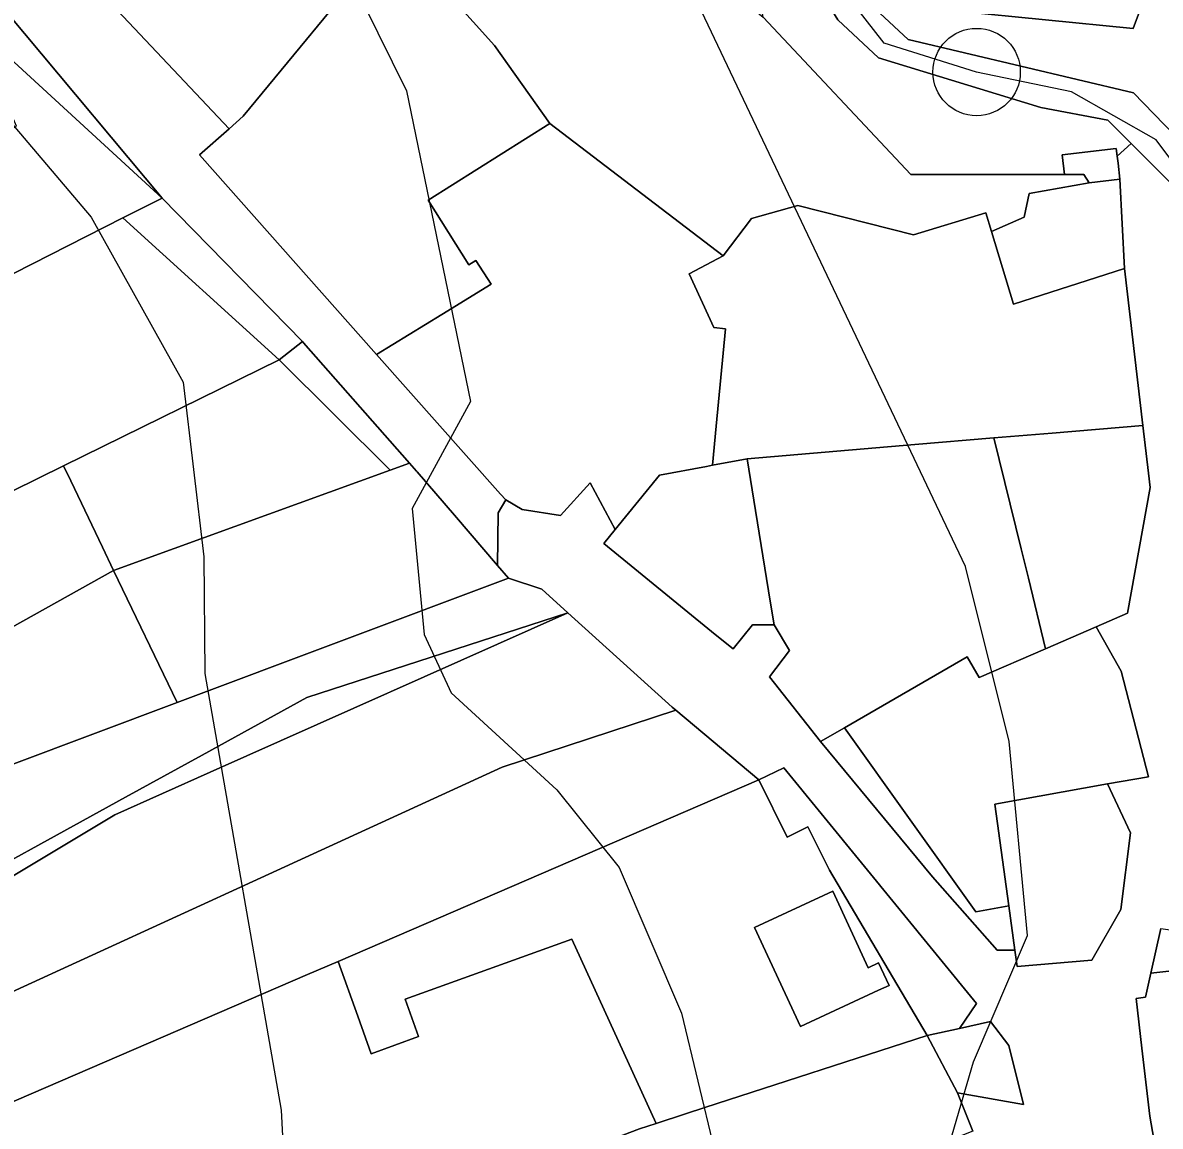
# Model space of a CAD drawing. Extents: x -510989 to -501240, y -1184665 to -1176089.
# Drawn here: x -509684.5 to -509567.2, y -1179085.6 to -1178972 of the extents above; entities that cross this region are included whole.
import ezdxf

# ---------------------------------------------------------------- set-up
doc = ezdxf.new("R2010")
doc.units = 0
for name, color, linetype in [('orna_puda', 7, 'Continuous'), ('ostatni_plocha_x_jina_plocha', 7, 'Continuous'), ('ostatni_plocha_x_manipulacni_plocha', 7, 'Continuous'), ('ostatni_plocha_x_ostatni_komunikace', 7, 'Continuous'), ('ostatni_plocha_x_zelen', 7, 'Continuous'), ('ovocny_sad', 7, 'Continuous'), ('trasovani_toku', 7, 'Continuous'), ('trvaly_travni_porost', 7, 'Continuous'), ('vodni_plocha_x_vodni_tok_v_koryte_umelem', 7, 'Continuous'), ('vrstevnice_01', 7, 'Continuous'), ('vrstevnice_02', 7, 'Continuous'), ('zahrada', 7, 'Continuous'), ('zastavena_plocha_a_nadvori', 7, 'Continuous'), ('zastavena_plocha_a_nadvori_x_zboreniste', 7, 'Continuous')]:
    doc.layers.add(name, color=color, linetype=linetype)

msp = doc.modelspace()

# ---------------------------------------------------------------- linework, layer by layer
at = {"layer": 'orna_puda'}
for points in [[(-509658.04, -1179006.71), (-509680.26, -1179017.61), (-509690.74, -1179022.76), (-509720.9, -1179037.56), (-509753.19, -1179053.67), (-509754.54, -1179050.86), (-509771.37, -1179058.96), (-509799.91, -1179072.7), (-509806.86, -1179065.84), (-509810.58, -1179061.28), (-509704.14, -1179007.3), (-509674.13, -1178992.08)], [(-509680.26, -1179017.61), (-509679.51, -1179019.17), (-509676.24, -1179026), (-509675.09, -1179028.39), (-509713.98, -1179050.11), (-509720.9, -1179037.56), (-509690.74, -1179022.76)]]:
    msp.add_lwpolyline(points, close=True, dxfattribs=at)
at = {"layer": 'ostatni_plocha_x_jina_plocha'}
for points in [[(-509605.67, -1179055.87), (-509603.56, -1179054.82), (-509601.33, -1179059.28), (-509591.26, -1179076.31), (-509614.17, -1179083.73), (-509616.17, -1179084.38), (-509619.17, -1179085.35), (-509627.89, -1179066.39), (-509645.05, -1179072.56), (-509643.67, -1179076.41), (-509648.54, -1179078.17), (-509649.93, -1179074.31), (-509651.96, -1179068.66), (-509608.62, -1179049.96)], [(-509600.99, -1179061.43), (-509609.04, -1179065.17), (-509604.3, -1179075.37), (-509596.26, -1179071.64), (-509595.18, -1179071.14), (-509596.26, -1179068.82), (-509597.33, -1179069.32)]]:
    msp.add_lwpolyline(points, close=True, dxfattribs=at)
at = {"layer": 'ostatni_plocha_x_manipulacni_plocha'}
for points in [[(-509570.33, -1178938.18), (-509567.13, -1178945.5), (-509564.65, -1178958.06), (-509570.04, -1178972.58), (-509588.1, -1178970.78), (-509591.98, -1178968.07), (-509598.27, -1178957.17)], [(-509674.13, -1178992.08), (-509670.08, -1178990.03), (-509655.63, -1179004.82), (-509658.04, -1179006.71)], [(-509655.53, -1179004.93), (-509644.59, -1179017.35), (-509646.58, -1179018.07), (-509658.04, -1179006.71), (-509655.63, -1179004.82)]]:
    msp.add_lwpolyline(points, close=True, dxfattribs=at)
at = {"layer": 'ostatni_plocha_x_ostatni_komunikace'}
for points in [[(-509689.72, -1178954.7), (-509676.98, -1178968.23), (-509663.2, -1178982.89), (-509666.24, -1178985.59), (-509647.99, -1179006.13), (-509635.21, -1179020.52), (-509634.67, -1179021.12), (-509635.46, -1179022.46), (-509635.52, -1179027.88), (-509639.96, -1179022.71), (-509643.82, -1179018.22), (-509643.89, -1179018.15), (-509644.59, -1179017.35), (-509655.53, -1179004.93), (-509655.63, -1179004.82), (-509670.08, -1178990.03), (-509698.48, -1178956.07)], [(-509698.48, -1178956.07), (-509670.08, -1178990.03), (-509687.52, -1178974.06)], [(-509561.55, -1178987.93), (-509570.01, -1178979.19), (-509593.22, -1178973.69), (-509599.53, -1178967.8), (-509588.1, -1178970.78), (-509570.04, -1178972.58), (-509564.65, -1178958.06)], [(-509586.54, -1179086.15), (-509588.13, -1179082.19), (-509581.32, -1179083.41), (-509582.83, -1179077.33), (-509584.72, -1179074.86), (-509587.94, -1179075.57), (-509586.16, -1179073.01), (-509606.02, -1179048.71), (-509608.62, -1179049.96), (-509617.15, -1179042.79), (-509617.54, -1179042.46), (-509628.27, -1179032.77), (-509630.96, -1179030.33), (-509634.4, -1179029.18), (-509635.52, -1179027.88), (-509635.46, -1179022.46), (-509634.67, -1179021.12), (-509632.99, -1179022.1), (-509629.03, -1179022.74), (-509625.97, -1179019.37), (-509623.42, -1179024.16), (-509624.59, -1179025.6), (-509613.1, -1179034.98), (-509611.26, -1179036.48), (-509609.24, -1179034), (-509607.04, -1179034), (-509605.46, -1179036.64), (-509607.49, -1179039.35), (-509602.26, -1179046.01), (-509590.7, -1179059.95), (-509584.05, -1179067.52), (-509582.21, -1179067.52), (-509581.98, -1179069.19), (-509574.3, -1179068.54), (-509571.29, -1179063.32), (-509570.29, -1179055.41), (-509572.68, -1179050.39), (-509568.44, -1179049.64), (-509571.28, -1179038.78), (-509573.83, -1179034.2), (-509570.61, -1179032.8), (-509568.29, -1179019.84), (-509568.46, -1179018.38), (-509569.04, -1179013.45), (-509570.93, -1178997.28), (-509571.4, -1178988.1), (-509571.59, -1178986.43), (-509571.67, -1178985.73), (-509570.25, -1178984.4), (-509564.96, -1178989.69)], [(-509766.75, -1179088.14), (-509755.1, -1179083.84), (-509746.19, -1179078.11), (-509727.91, -1179070.59), (-509717.44, -1179067.1), (-509685.65, -1179048.43), (-509668.56, -1179042.01), (-509634.4, -1179029.18), (-509630.96, -1179030.33), (-509628.27, -1179032.77), (-509655.18, -1179041.47), (-509665.97, -1179047.41), (-509673.87, -1179051.75), (-509714.76, -1179074.27), (-509724.94, -1179078.36), (-509725.48, -1179077), (-509749.75, -1179086.75)], [(-509567.18, -1179065.28), (-509568.22, -1179069.89), (-509568.77, -1179072.36), (-509569.73, -1179072.47), (-509569.13, -1179077.62), (-509568.33, -1179084.6), (-509567.33, -1179090.33)]]:
    msp.add_lwpolyline(points, dxfattribs=at)
for points in [[(-509655.18, -1179041.47), (-509628.27, -1179032.77), (-509665.13, -1179049.17), (-509674.98, -1179053.55), (-509698.18, -1179067.48), (-509717.48, -1179077.37), (-509771.74, -1179100.02), (-509774.01, -1179096.51), (-509749.75, -1179086.75), (-509725.48, -1179077), (-509724.94, -1179078.36), (-509714.76, -1179074.27), (-509673.87, -1179051.75), (-509665.97, -1179047.41)], [(-509606.02, -1179048.71), (-509586.16, -1179073.01), (-509587.94, -1179075.57), (-509591.26, -1179076.31), (-509601.33, -1179059.28), (-509603.56, -1179054.82), (-509605.67, -1179055.87), (-509608.62, -1179049.96)]]:
    msp.add_lwpolyline(points, close=True, dxfattribs=at)
at = {"layer": 'ostatni_plocha_x_zelen'}
for points in [[(-509602.26, -1179046.01), (-509599.79, -1179044.59), (-509586.26, -1179063.57), (-509582.85, -1179062.95), (-509582.21, -1179067.52), (-509584.05, -1179067.52), (-509590.7, -1179059.95)], [(-509567.18, -1179065.28), (-509565.25, -1179065.56), (-509561.89, -1179066.05), (-509550.84, -1179071.01), (-509552.76, -1179092.76), (-509566.69, -1179094.01), (-509567.33, -1179090.33), (-509555.53, -1179088.97), (-509557.61, -1179071.07), (-509562.4, -1179071.62), (-509562.67, -1179069.25), (-509568.22, -1179069.89)]]:
    msp.add_lwpolyline(points, close=True, dxfattribs=at)
at = {"layer": 'ovocny_sad'}
msp.add_lwpolyline([(-509655.12, -1179070.02), (-509651.96, -1179068.66), (-509649.93, -1179074.31), (-509648.54, -1179078.17), (-509643.67, -1179076.41), (-509645.05, -1179072.56), (-509627.89, -1179066.39), (-509619.17, -1179085.35), (-509620.91, -1179085.91), (-509643.4, -1179094.46), (-509651.09, -1179097.39), (-509658.77, -1179100.31), (-509691.37, -1179112.71), (-509753.17, -1179134.9), (-509760.53, -1179121.51), (-509760.83, -1179116.91), (-509761.48, -1179115.91)], close=True, dxfattribs=at)
at = {"layer": 'trasovani_toku'}
for p, q in [((-509595.7, -1178974.06), (-509601.83, -1178966.16)), ((-509586.16, -1178977.05), (-509595.7, -1178974.06)), ((-509576.37, -1178979.1), (-509586.16, -1178977.05)), ((-509567.66, -1178984.02), (-509576.37, -1178979.1)), ((-509561.69, -1178992.04), (-509567.66, -1178984.02))]:
    msp.add_line(p, q, dxfattribs=at)
msp.add_circle((-509586.16, -1178977.05), 4.5, dxfattribs=at)
at = {"layer": 'trvaly_travni_porost'}
msp.add_lwpolyline([(-509611.82, -1178947.5), (-509605.13, -1178964.01), (-509600.45, -1178971.67), (-509596.26, -1178975.59), (-509579.53, -1178980.7), (-509572.63, -1178982.01), (-509570.25, -1178984.4), (-509571.67, -1178985.73), (-509571.77, -1178984.91), (-509577.35, -1178985.57), (-509577.11, -1178987.62), (-509592.93, -1178987.62), (-509608.16, -1178971.4), (-509610.69, -1178956.72)], close=True, dxfattribs=at)
at = {"layer": 'vodni_plocha_x_vodni_tok_v_koryte_umelem'}
for points in [[(-509691.31, -1178861.39), (-509681.36, -1178871.11), (-509678.46, -1178873.95), (-509677.39, -1178874.99), (-509664.65, -1178872.41), (-509661.86, -1178874.08), (-509661.21, -1178874.47), (-509659.7, -1178879.56), (-509652.34, -1178904.43), (-509650.34, -1178905.75), (-509643.34, -1178910.36), (-509634.91, -1178917.24), (-509632.89, -1178921.5), (-509628.24, -1178931.28), (-509624.62, -1178932.8), (-509609.6, -1178939.11), (-509607.12, -1178941.83), (-509607.68, -1178945.49), (-509604.96, -1178956.6), (-509599.53, -1178967.8), (-509593.22, -1178973.69), (-509570.01, -1178979.19), (-509561.55, -1178987.93)], [(-509564.96, -1178989.69), (-509570.25, -1178984.4), (-509572.63, -1178982.01), (-509579.53, -1178980.7), (-509596.26, -1178975.59), (-509600.45, -1178971.67), (-509605.13, -1178964.01), (-509611.82, -1178947.5), (-509611.67, -1178942.11), (-509623.29, -1178936.39), (-509630.91, -1178933.3), (-509633.84, -1178927.26), (-509638.43, -1178917.79), (-509644.09, -1178913.48), (-509649.2, -1178909.59), (-509655.75, -1178906.31), (-509664.01, -1178878.13), (-509685.15, -1178878.25)]]:
    msp.add_lwpolyline(points, dxfattribs=at)
at = {"layer": 'vrstevnice_01'}
msp.add_lwpolyline([(-509698.91, -1178916), (-509682.09, -1178931), (-509661.91, -1178953), (-509650.81, -1178967), (-509644.91, -1178979), (-509638.31, -1179011), (-509644.31, -1179022), (-509643.09, -1179035), (-509640.31, -1179041), (-509629.41, -1179051), (-509623, -1179059), (-509616.59, -1179074), (-509613.19, -1179088)], dxfattribs=at)
at = {"layer": 'vrstevnice_02'}
for points in [[(-509898.81, -1178758), (-509886.69, -1178801), (-509876.59, -1178824), (-509859.59, -1178849), (-509843.41, -1178863), (-509819.91, -1178879), (-509808.91, -1178889), (-509801.69, -1178902), (-509798.59, -1178913), (-509792.5, -1178922), (-509787.69, -1178924), (-509757.41, -1178926), (-509739, -1178931), (-509723.81, -1178942), (-509687.59, -1178980), (-509677.41, -1178992), (-509667.91, -1179009), (-509665.81, -1179027), (-509665.69, -1179039), (-509657.81, -1179084), (-509656.31, -1179113)], [(-509590, -1179091), (-509586.5, -1179079), (-509580.91, -1179066), (-509582.81, -1179046), (-509587.31, -1179028), (-509615.81, -1178968), (-509645, -1178931), (-509676.19, -1178901), (-509685.31, -1178890)]]:
    msp.add_lwpolyline(points, dxfattribs=at)
at = {"layer": 'zahrada'}
for points in [[(-509634.61, -1178949.63), (-509608.16, -1178971.4), (-509592.93, -1178987.62), (-509577.11, -1178987.62), (-509575.12, -1178987.62), (-509574.58, -1178988.47), (-509580.76, -1178989.57), (-509581.27, -1178992.01), (-509584.64, -1178993.46), (-509585.21, -1178991.56), (-509592.65, -1178993.81), (-509604.6, -1178990.79), (-509609.35, -1178992.13), (-509612.28, -1178995.97), (-509630.13, -1178982.34), (-509635.84, -1178974.32), (-509646.23, -1178962.79), (-509635.06, -1178949.26)], [(-509646.23, -1178962.79), (-509635.84, -1178974.32), (-509630.13, -1178982.34), (-509642.69, -1178990.26), (-509638.49, -1178996.92), (-509637.75, -1178996.45), (-509636.2, -1178998.9), (-509641.28, -1179002.02), (-509647.99, -1179006.13), (-509666.24, -1178985.59), (-509663.2, -1178982.89), (-509661.73, -1178981.58), (-509647.55, -1178964.39)], [(-509687.52, -1178974.06), (-509670.08, -1178990.03), (-509674.13, -1178992.08), (-509704.14, -1179007.3), (-509714.2, -1178995.7), (-509719.85, -1178989.18), (-509703.75, -1178982.11), (-509699.28, -1178979.89), (-509695.87, -1178986.23), (-509694.18, -1178985.32), (-509693.27, -1178987.01), (-509685.1, -1178982.62), (-509688.59, -1178974.59)], [(-509675.09, -1179028.39), (-509668.56, -1179042.01), (-509685.65, -1179048.43), (-509717.44, -1179067.1), (-509727.91, -1179070.59), (-509746.19, -1179078.11), (-509755.1, -1179083.84), (-509766.75, -1179088.14), (-509779.58, -1179092.77), (-509789.64, -1179082.84), (-509764.99, -1179072.37), (-509718.41, -1179052.58), (-509713.98, -1179050.11)], [(-509617.54, -1179042.46), (-509617.15, -1179042.79), (-509635.06, -1179048.64), (-509659.91, -1179060.04), (-509685.99, -1179072.02), (-509716.09, -1179087.3), (-509766.54, -1179108.08), (-509771.74, -1179100.02), (-509717.48, -1179077.37), (-509698.18, -1179067.48), (-509674.98, -1179053.55), (-509665.13, -1179049.17), (-509628.27, -1179032.77)], [(-509635.06, -1179048.64), (-509617.15, -1179042.79), (-509608.62, -1179049.96), (-509651.96, -1179068.66), (-509655.12, -1179070.02), (-509761.48, -1179115.91), (-509766.54, -1179108.08), (-509716.09, -1179087.3), (-509685.99, -1179072.02), (-509659.91, -1179060.04)], [(-509584.72, -1179074.86), (-509582.83, -1179077.33), (-509581.32, -1179083.41), (-509588.13, -1179082.19), (-509591.26, -1179076.31), (-509587.94, -1179075.57)]]:
    msp.add_lwpolyline(points, close=True, dxfattribs=at)
at = {"layer": 'zastavena_plocha_a_nadvori'}
for points in [[(-509659.38, -1178951.51), (-509647.55, -1178964.39), (-509661.73, -1178981.58), (-509663.2, -1178982.89), (-509676.98, -1178968.23), (-509675, -1178966.35), (-509660.02, -1178952.12)], [(-509642.69, -1178990.26), (-509630.13, -1178982.34), (-509612.28, -1178995.97), (-509615.78, -1178997.84), (-509613.25, -1179003.38), (-509612.05, -1179003.49), (-509613.01, -1179013.53), (-509613.39, -1179017.55), (-509614.01, -1179017.67), (-509618.85, -1179018.57), (-509623.42, -1179024.16), (-509625.97, -1179019.37), (-509629.03, -1179022.74), (-509632.99, -1179022.1), (-509634.67, -1179021.12), (-509635.21, -1179020.52), (-509647.99, -1179006.13), (-509641.28, -1179002.02), (-509636.2, -1178998.9), (-509637.75, -1178996.45), (-509638.49, -1178996.92)], [(-509571.77, -1178984.91), (-509571.67, -1178985.73), (-509571.59, -1178986.43), (-509571.4, -1178988.1), (-509574.58, -1178988.47), (-509575.12, -1178987.62), (-509577.11, -1178987.62), (-509577.35, -1178985.57)], [(-509574.58, -1178988.47), (-509571.4, -1178988.1), (-509570.93, -1178997.28), (-509582.36, -1179000.96), (-509584.64, -1178993.46), (-509581.27, -1178992.01), (-509580.76, -1178989.57)], [(-509609.35, -1178992.13), (-509604.6, -1178990.79), (-509592.65, -1178993.81), (-509585.21, -1178991.56), (-509584.64, -1178993.46), (-509582.36, -1179000.96), (-509570.93, -1178997.28), (-509569.04, -1179013.45), (-509578.39, -1179014.24), (-509584.38, -1179014.74), (-509592.54, -1179015.43), (-509609.81, -1179016.88), (-509613.39, -1179017.55), (-509613.01, -1179013.53), (-509612.05, -1179003.49), (-509613.25, -1179003.38), (-509615.78, -1178997.84), (-509612.28, -1178995.97)], [(-509680.26, -1179017.61), (-509658.04, -1179006.71), (-509646.58, -1179018.07), (-509675.09, -1179028.39), (-509676.24, -1179026), (-509679.51, -1179019.17)], [(-509569.04, -1179013.45), (-509568.46, -1179018.38), (-509568.29, -1179019.84), (-509570.61, -1179032.8), (-509573.83, -1179034.2), (-509579.05, -1179036.46), (-509580.83, -1179029.2), (-509581.58, -1179026.16), (-509584.38, -1179014.74), (-509578.39, -1179014.24)], [(-509584.38, -1179014.74), (-509581.58, -1179026.16), (-509580.83, -1179029.2), (-509579.05, -1179036.46), (-509585.89, -1179039.42), (-509587.13, -1179037.28), (-509599.79, -1179044.59), (-509602.26, -1179046.01), (-509607.49, -1179039.35), (-509605.46, -1179036.64), (-509607.04, -1179034), (-509607.43, -1179031.55), (-509609.12, -1179021.15), (-509609.81, -1179016.88), (-509592.54, -1179015.43)], [(-509644.59, -1179017.35), (-509643.89, -1179018.15), (-509643.82, -1179018.22), (-509639.96, -1179022.71), (-509635.52, -1179027.88), (-509634.4, -1179029.18), (-509668.56, -1179042.01), (-509675.09, -1179028.39), (-509646.58, -1179018.07)], [(-509609.81, -1179016.88), (-509609.12, -1179021.15), (-509607.43, -1179031.55), (-509607.04, -1179034), (-509609.24, -1179034), (-509611.26, -1179036.48), (-509613.1, -1179034.98), (-509624.59, -1179025.6), (-509623.42, -1179024.16), (-509618.85, -1179018.57), (-509614.01, -1179017.67), (-509613.39, -1179017.55)], [(-509573.83, -1179034.2), (-509571.28, -1179038.78), (-509568.44, -1179049.64), (-509572.68, -1179050.39), (-509584.3, -1179052.47), (-509582.85, -1179062.95), (-509586.26, -1179063.57), (-509599.79, -1179044.59), (-509587.13, -1179037.28), (-509585.89, -1179039.42), (-509579.05, -1179036.46)], [(-509600.99, -1179061.43), (-509597.33, -1179069.32), (-509596.26, -1179068.82), (-509595.18, -1179071.14), (-509596.26, -1179071.64), (-509604.3, -1179075.37), (-509609.04, -1179065.17)], [(-509568.22, -1179069.89), (-509562.67, -1179069.25), (-509562.4, -1179071.62), (-509557.61, -1179071.07), (-509555.53, -1179088.97), (-509567.33, -1179090.33), (-509568.33, -1179084.6), (-509569.13, -1179077.62), (-509569.73, -1179072.47), (-509568.77, -1179072.36)], [(-509588.13, -1179082.19), (-509586.54, -1179086.15), (-509623.45, -1179100.85), (-509623.72, -1179100.94), (-509647.05, -1179108.72), (-509654.76, -1179111.29), (-509658.77, -1179100.31), (-509651.09, -1179097.39), (-509643.4, -1179094.46), (-509620.91, -1179085.91), (-509619.17, -1179085.35), (-509616.17, -1179084.38), (-509614.17, -1179083.73), (-509591.26, -1179076.31)]]:
    msp.add_lwpolyline(points, close=True, dxfattribs=at)
at = {"layer": 'zastavena_plocha_a_nadvori_x_zboreniste'}
msp.add_lwpolyline([(-509572.68, -1179050.39), (-509570.29, -1179055.41), (-509571.29, -1179063.32), (-509574.3, -1179068.54), (-509581.98, -1179069.19), (-509582.21, -1179067.52), (-509582.85, -1179062.95), (-509584.3, -1179052.47)], close=True, dxfattribs=at)

doc.saveas('drawing.dxf')
